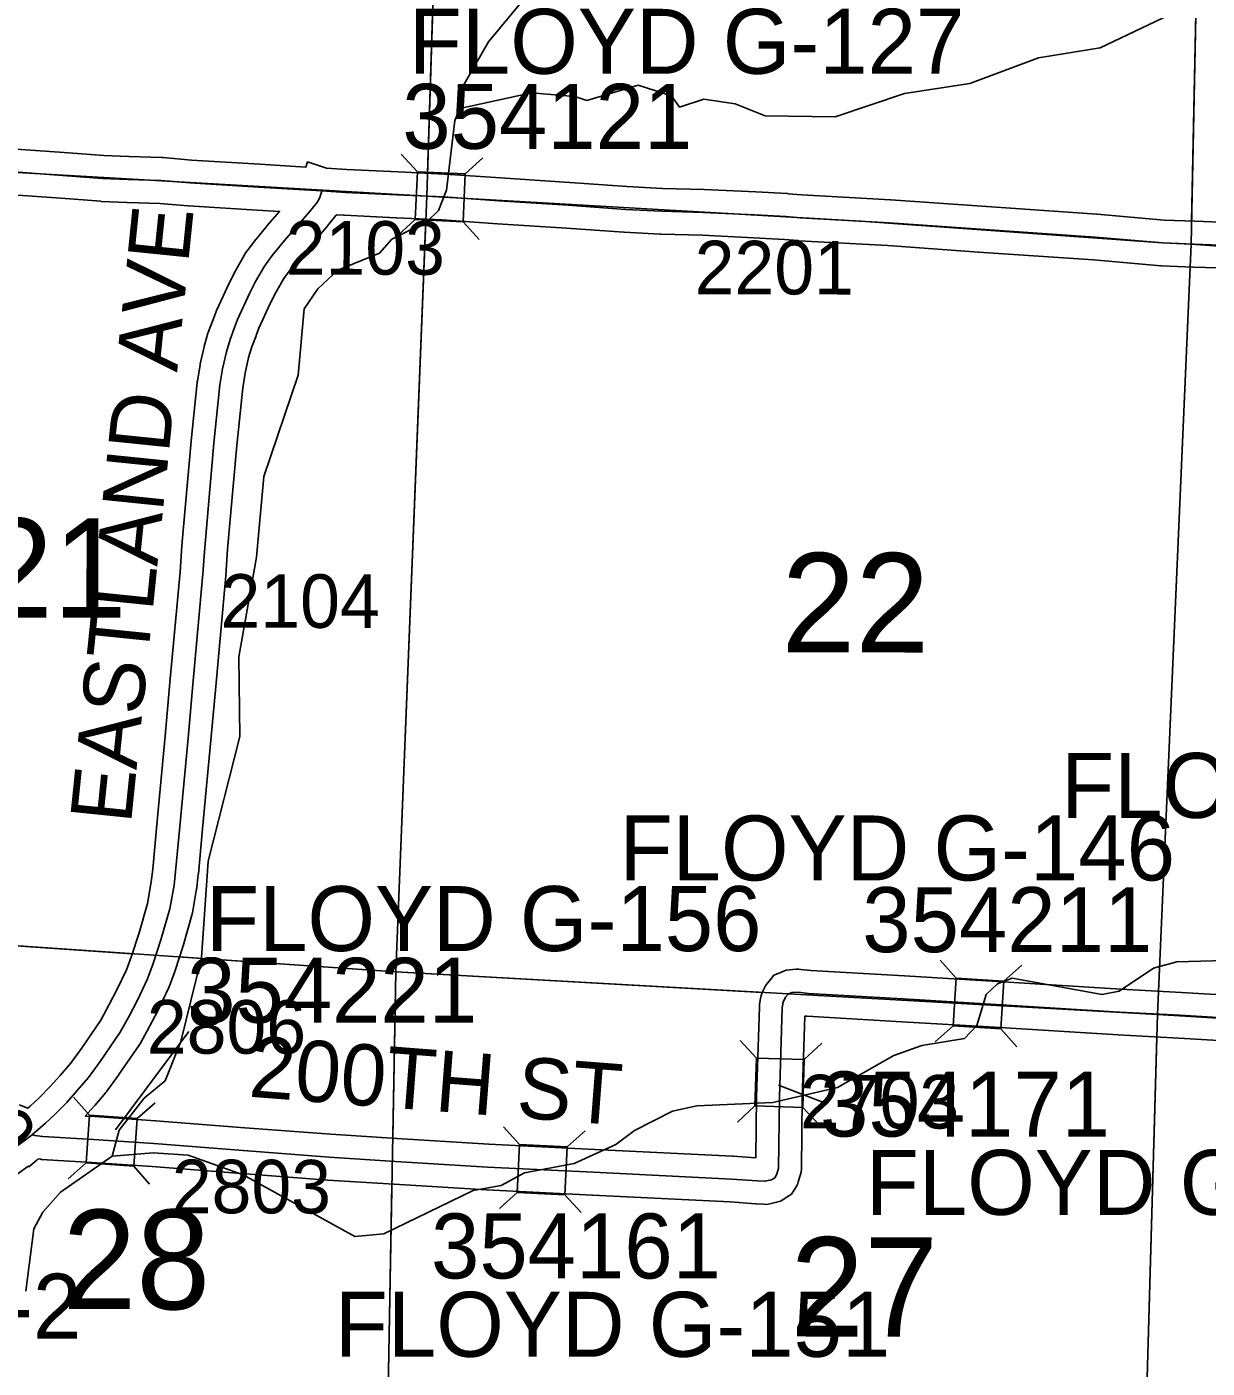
# Model space of a CAD drawing. Extents: x -157.2 to -99.3, y 12.2 to 46.2.
# Drawn here: x -138.204 to -136.661, y 30.339 to 32.094 of the extents above; entities that cross this region are included whole.
import ezdxf

# ---------------------------------------------------------------- set-up
doc = ezdxf.new("R2010")
doc.units = 0
for name, color, linetype in [('tdCoHydroRiver', 7, 'Continuous'), ('tdCoSecRdNmbr', 7, 'Continuous'), ('tdCoSecRdTxt', 7, 'Continuous'), ('tdCoSecRteBand', 7, 'Continuous'), ('tdCoSecRteCL', 7, 'Continuous'), ('tdCoSectLine', 7, 'Continuous'), ('tdCoSectLinePart', 7, 'Continuous'), ('tdCoSectNmbr', 7, 'Continuous'), ('tdCoStrucSec', 7, 'Continuous'), ('tdCoStrucSecCoName', 7, 'Continuous'), ('tdCoStrucSecFHWANum', 7, 'Continuous'), ('tdCoSurfBitum', 7, 'Continuous'), ('tdCoSurfGravel', 7, 'Continuous')]:
    doc.layers.add(name, color=color, linetype=linetype)

msp = doc.modelspace()

# ---------------------------------------------------------------- linework, layer by layer
at = {"layer": 'tdCoHydroRiver'}
for points in [[(-137.638, 31.9873), (-137.6356, 32.0141), (-137.6006, 32.0746), (-137.4989, 32.1978)], [(-137.638, 31.9873), (-137.5442, 32.0081), (-137.4876, 32.0031), (-137.4719, 31.9979), (-137.405, 32.0179), (-137.3613, 32.0039), (-137.3507, 31.9893), (-137.3188, 31.9994), (-137.2779, 31.9934), (-137.2389, 31.9779), (-137.1474, 31.9766), (-137.0565, 32.0069), (-136.9709, 32.02), (-136.8814, 32.0535), (-136.8005, 32.0668), (-136.6915, 32.1186)], [(-138.0928, 30.6166), (-138.0838, 30.651), (-138.051, 30.6926), (-138.0234, 30.7155), (-138.0029, 30.7669), (-137.9758, 30.8766), (-137.9671, 31.0027), (-137.9257, 31.1657), (-137.9272, 31.2699), (-137.9042, 31.4003), (-137.8946, 31.5058), (-137.8494, 31.6386), (-137.8419, 31.7253), (-137.8238, 31.7516), (-137.7977, 31.776), (-137.7434, 31.798), (-137.727, 31.8164), (-137.6805, 31.8402), (-137.6659, 31.854), (-137.6556, 31.8805), (-137.6448, 31.9718), (-137.638, 31.9873)], [(-138.0928, 30.6166), (-138.039, 30.6212), (-137.9933, 30.6182), (-137.9215, 30.5922), (-137.7756, 30.5118), (-137.7376, 30.5153), (-137.6206, 30.5717), (-137.5841, 30.5784), (-137.5536, 30.5948), (-137.4885, 30.607), (-137.4341, 30.6321), (-137.4098, 30.6503), (-137.3601, 30.6756), (-137.3283, 30.6825), (-137.2287, 30.6872), (-137.1444, 30.7067), (-137.0705, 30.7486), (-137.0338, 30.7616), (-136.9783, 30.7709), (-136.9619, 30.7878), (-136.9496, 30.8285), (-136.935, 30.8422), (-136.9158, 30.8495), (-136.7981, 30.8284), (-136.7759, 30.8325), (-136.7307, 30.8626), (-136.7005, 30.8711), (-136.5899, 30.874)], [(-138.2057, 30.4401), (-138.1952, 30.5219), (-138.1835, 30.5436), (-138.1606, 30.5697), (-138.0928, 30.6166)]]:
    msp.add_lwpolyline(points, dxfattribs=at)
at = {"layer": 'tdCoSecRteBand'}
for points in [[(-138.2306, 31.9352), (-138.1556, 31.9297), (-138.1556, 31.9297), (-138.1555, 31.9297), (-138.1037, 31.9258), (-138.0711, 31.9244), (-138.0279, 31.9232), (-138.0271, 31.9231), (-138.0263, 31.9231), (-137.9889, 31.9199), (-137.8995, 31.9145), (-137.8995, 31.9145), (-137.8995, 31.9145), (-137.8395, 31.9108), (-137.8372, 31.9175), (-137.8126, 31.9092), (-137.786, 31.9076), (-137.7189, 31.9044), (-137.6583, 31.9017), (-137.6579, 31.9017), (-137.6575, 31.9016), (-137.5849, 31.8965), (-137.4947, 31.8908), (-137.4946, 31.8908), (-137.4944, 31.8908), (-137.4198, 31.8854), (-137.3731, 31.8829), (-137.319, 31.8815), (-137.3187, 31.8815), (-137.3184, 31.8815), (-137.251, 31.8783), (-137.2509, 31.8782), (-137.2508, 31.8782), (-137.2099, 31.876), (-137.2093, 31.876), (-137.2087, 31.8759), (-137.1908, 31.8743), (-137.0747, 31.8679), (-137.0745, 31.8679), (-137.0743, 31.8679), (-136.9554, 31.8595), (-136.805, 31.8491), (-136.8048, 31.8491), (-136.8045, 31.8491), (-136.7169, 31.8415), (-136.6766, 31.8398), (-136.6439, 31.8388)], [(-138.2146, 30.6839), (-138.2032, 30.6796), (-138.2, 30.6823), (-138.1885, 30.6931), (-138.1741, 30.7078), (-138.161, 30.7223), (-138.1475, 30.7381), (-138.1331, 30.7578), (-138.1078, 30.7947), (-138.0966, 30.815), (-138.0866, 30.8342), (-138.0741, 30.8604), (-138.0674, 30.8785), (-138.0577, 30.9088), (-138.0466, 30.9472), (-138.0416, 30.9758), (-138.0398, 30.9921), (-138.0344, 31.0507), (-138.0344, 31.0508), (-138.0344, 31.0509), (-138.0233, 31.1664), (-138.0172, 31.2366), (-138.0172, 31.2366), (-138.0172, 31.2366), (-138.0041, 31.3811), (-138.0017, 31.4154), (-138.0016, 31.4156), (-138.0016, 31.4159), (-137.9895, 31.5522), (-137.9895, 31.5525), (-137.9895, 31.5527), (-137.9816, 31.6291), (-137.9815, 31.63), (-137.9814, 31.631), (-137.9779, 31.6517), (-137.9778, 31.6524), (-137.9776, 31.6532), (-137.9727, 31.6756), (-137.9725, 31.6767), (-137.9721, 31.6777), (-137.9675, 31.6935), (-137.9672, 31.6945), (-137.9668, 31.6955), (-137.9609, 31.7113), (-137.957, 31.7218), (-137.9565, 31.723), (-137.956, 31.7241), (-137.9397, 31.7589), (-137.9396, 31.7592), (-137.9394, 31.7596), (-137.932, 31.7743), (-137.9316, 31.7751), (-137.9312, 31.7759), (-137.9196, 31.7961), (-137.9188, 31.7975), (-137.9178, 31.7989), (-137.9077, 31.8127), (-137.9072, 31.8133), (-137.9067, 31.8139), (-137.8907, 31.8336), (-137.8904, 31.834), (-137.89, 31.8344), (-137.8739, 31.8528), (-137.9031, 31.8546), (-137.9929, 31.86), (-137.9932, 31.86), (-137.9936, 31.8601), (-138.0305, 31.8632), (-138.073, 31.8644), (-138.0733, 31.8644), (-138.0735, 31.8644), (-138.1068, 31.8659), (-138.1073, 31.8659), (-138.1077, 31.866), (-138.16, 31.8699), (-138.2348, 31.8753)], [(-136.647, 31.7789), (-136.6785, 31.7798), (-136.6787, 31.7798), (-136.6789, 31.7798), (-136.7201, 31.7816), (-136.7207, 31.7816), (-136.7214, 31.7817), (-136.8094, 31.7893), (-136.9596, 31.7996), (-136.9596, 31.7996), (-136.9596, 31.7996), (-137.0783, 31.808), (-137.1947, 31.8144), (-137.1953, 31.8144), (-137.1958, 31.8145), (-137.2137, 31.8161), (-137.254, 31.8183), (-137.3209, 31.8215), (-137.3751, 31.823), (-137.3755, 31.823), (-137.3759, 31.823), (-137.4232, 31.8255), (-137.4235, 31.8255), (-137.4238, 31.8255), (-137.4986, 31.8309), (-137.5888, 31.8366), (-137.5889, 31.8366), (-137.589, 31.8366), (-137.6614, 31.8418), (-137.7216, 31.8445), (-137.7217, 31.8445), (-137.7217, 31.8445), (-137.789, 31.8477), (-137.7892, 31.8477), (-137.7894, 31.8477), (-137.7903, 31.8477), (-137.7996, 31.8483), (-137.8004, 31.8473), (-137.811, 31.8337), (-137.8115, 31.833), (-137.8121, 31.8324), (-137.8445, 31.7954), (-137.8597, 31.7766), (-137.8684, 31.7648), (-137.8787, 31.7468), (-137.8856, 31.7331), (-137.9011, 31.6998), (-137.9047, 31.6903), (-137.9047, 31.6903), (-137.9047, 31.6902), (-137.9102, 31.6754), (-137.9143, 31.6617), (-137.9188, 31.6411), (-137.922, 31.622), (-137.9298, 31.5467), (-137.9418, 31.4108), (-137.9443, 31.3766), (-137.9443, 31.3763), (-137.9443, 31.376), (-137.9574, 31.2313), (-137.9636, 31.161), (-137.9636, 31.1609), (-137.9636, 31.1608), (-137.9747, 31.0452), (-137.9801, 30.9863), (-137.9801, 30.986), (-137.9802, 30.9857), (-137.9821, 30.9682), (-137.9822, 30.9673), (-137.9824, 30.9664), (-137.9878, 30.9353), (-137.9881, 30.9337), (-137.9885, 30.9322), (-138.0001, 30.8918), (-138.0003, 30.8913), (-138.0004, 30.8908), (-138.0105, 30.8595), (-138.0107, 30.8589), (-138.0109, 30.8583), (-138.0183, 30.8383), (-138.0188, 30.837), (-138.0194, 30.8358), (-138.0327, 30.8079), (-138.0329, 30.8075), (-138.0331, 30.8071), (-138.0435, 30.7871), (-138.0437, 30.7868), (-138.0439, 30.7864), (-138.0559, 30.7645), (-138.0567, 30.7632), (-138.0575, 30.762), (-138.0839, 30.7235), (-138.0841, 30.7231), (-138.0844, 30.7228), (-138.0997, 30.7018), (-138.1003, 30.7009), (-138.1011, 30.7), (-138.1156, 30.683), (-138.1159, 30.6827), (-138.1162, 30.6824), (-138.128, 30.6693), (-138.1155, 30.6686), (-138.1154, 30.6686), (-138.1153, 30.6686), (-138.0361, 30.6631), (-138.036, 30.6631), (-138.0358, 30.6631), (-137.9192, 30.654), (-137.807, 30.6454), (-137.7204, 30.64), (-137.6002, 30.6326), (-137.4616, 30.6257), (-137.2813, 30.6168), (-137.281, 30.6168), (-137.2806, 30.6168), (-137.2512, 30.6146)], [(-137.2512, 30.6146), (-137.2502, 30.6943), (-137.2502, 30.6945), (-137.2501, 30.6948), (-137.2464, 30.8117), (-137.2464, 30.8137), (-137.2461, 30.8157), (-137.2448, 30.8231), (-137.2442, 30.8271), (-137.2425, 30.8307), (-137.2395, 30.8371), (-137.2379, 30.8407), (-137.2354, 30.8436), (-137.232, 30.8478), (-137.2273, 30.8535), (-137.2205, 30.8564), (-137.2158, 30.8584), (-137.2114, 30.8602), (-137.2068, 30.8606), (-137.1984, 30.8614), (-137.1952, 30.8616), (-137.192, 30.8612), (-137.1792, 30.8596), (-137.0567, 30.8525), (-137.0566, 30.8525), (-137.0566, 30.8525), (-136.9348, 30.8454), (-136.9347, 30.8454), (-136.9347, 30.8454), (-136.7736, 30.8353), (-136.6943, 30.8311), (-136.6942, 30.8311), (-136.6941, 30.8311), (-136.5602, 30.8229)], [(-136.5638, 30.7631), (-136.6976, 30.7712), (-136.7769, 30.7754), (-136.777, 30.7754), (-136.7772, 30.7754), (-136.9384, 30.7855), (-137.0601, 30.7926), (-137.1837, 30.7998), (-137.1847, 30.7999), (-137.1857, 30.8), (-137.1868, 30.8001), (-137.1902, 30.6932), (-137.1914, 30.6003), (-137.1915, 30.5957), (-137.1929, 30.5914), (-137.1956, 30.583), (-137.1966, 30.5798), (-137.1984, 30.5768), (-137.2006, 30.5731), (-137.2042, 30.5672), (-137.21, 30.5634), (-137.2142, 30.5607), (-137.2187, 30.5578), (-137.2238, 30.5566), (-137.2325, 30.5546), (-137.2365, 30.5537), (-137.2407, 30.5539), (-137.2505, 30.5544), (-137.2509, 30.5544), (-137.2512, 30.5545), (-137.2846, 30.5569), (-137.4645, 30.5658), (-137.4646, 30.5658), (-137.4646, 30.5658), (-137.6034, 30.5727), (-137.6036, 30.5727), (-137.6038, 30.5727), (-137.7241, 30.5801), (-137.7241, 30.5801), (-137.7241, 30.5801), (-137.8109, 30.5855), (-137.8111, 30.5855), (-137.8114, 30.5855), (-137.9238, 30.5942), (-137.9238, 30.5942), (-137.9239, 30.5942), (-138.0404, 30.6033), (-138.1192, 30.6087), (-138.1852, 30.6126), (-138.1861, 30.6127), (-138.187, 30.6128), (-138.1894, 30.6131), (-138.1907, 30.612), (-138.1913, 30.6115), (-138.1913, 30.6115), (-138.2019, 30.603), (-138.2024, 30.6036), (-138.2043, 30.6022), (-138.2287, 30.5847)]]:
    msp.add_lwpolyline(points, dxfattribs=at)
at = {"layer": 'tdCoSecRteCL'}
for points in [[(-138.6776, 31.9304), (-138.6576, 31.9287), (-138.6007, 31.9272), (-138.5738, 31.926), (-138.5427, 31.9235), (-138.5035, 31.9225), (-138.4747, 31.9208), (-138.4229, 31.9166), (-138.3792, 31.9131), (-138.3351, 31.9112), (-138.3062, 31.9094), (-138.2722, 31.908), (-138.2327, 31.9053), (-138.1578, 31.8998), (-138.1055, 31.8959), (-138.0722, 31.8944), (-138.0288, 31.8932), (-137.9911, 31.89), (-137.9013, 31.8845), (-137.8184, 31.8795)], [(-138.1973, 30.6452), (-138.1932, 30.6485), (-138.1799, 30.6601), (-138.1675, 30.6717), (-138.1523, 30.6872), (-138.1384, 30.7025), (-138.1239, 30.7195), (-138.1086, 30.7405), (-138.0822, 30.7789), (-138.0701, 30.8009), (-138.0598, 30.8209), (-138.0465, 30.8487), (-138.0391, 30.8687), (-138.029, 30.9), (-138.0174, 30.9405), (-138.0119, 30.9715), (-138.01, 30.9891), (-138.0045, 31.048), (-137.9934, 31.1637), (-137.9873, 31.2339), (-137.9742, 31.3787), (-137.9717, 31.4132), (-137.9597, 31.5496), (-137.9518, 31.626), (-137.9483, 31.6468), (-137.9434, 31.6692), (-137.9387, 31.685), (-137.9328, 31.7008), (-137.9288, 31.7114), (-137.9126, 31.7461), (-137.9052, 31.7609), (-137.8936, 31.7812), (-137.8835, 31.795), (-137.8674, 31.8147), (-137.8346, 31.8522), (-137.824, 31.8657), (-137.8208, 31.8724), (-137.8184, 31.8795)], [(-137.8184, 31.8795), (-137.7876, 31.8776), (-137.7203, 31.8744), (-137.6596, 31.8717), (-137.5869, 31.8665), (-137.4966, 31.8609), (-137.4216, 31.8554), (-137.3743, 31.853), (-137.3198, 31.8515), (-137.2525, 31.8483), (-137.2115, 31.8461), (-137.193, 31.8443), (-137.0764, 31.8379), (-136.9575, 31.8295), (-136.8071, 31.8192), (-136.7188, 31.8115), (-136.6776, 31.8098), (-136.6448, 31.8088)], [(-138.1973, 30.6452), (-138.1938, 30.6438), (-138.1834, 30.6426), (-138.1173, 30.6386), (-138.0382, 30.6332), (-137.9215, 30.6241), (-137.8091, 30.6154), (-137.7223, 30.61), (-137.6019, 30.6026), (-137.4631, 30.5957), (-137.2828, 30.5868), (-137.249, 30.5844), (-137.2392, 30.5839), (-137.2305, 30.5859), (-137.2263, 30.5886), (-137.2241, 30.5923), (-137.2214, 30.6006), (-137.2202, 30.6939), (-137.2165, 30.8108), (-137.2152, 30.8182), (-137.2123, 30.8246), (-137.2088, 30.8288), (-137.2041, 30.8307), (-137.1957, 30.8315), (-137.1819, 30.8297), (-137.0584, 30.8226), (-136.9366, 30.8154), (-136.7753, 30.8053), (-136.6959, 30.8011), (-136.562, 30.793)], [(-138.2218, 30.6266), (-138.2095, 30.6354), (-138.1976, 30.6449), (-138.1973, 30.6452)]]:
    msp.add_lwpolyline(points, dxfattribs=at)
at = {"layer": 'tdCoSectLine'}
for points in [[(-137.6814, 31.8727), (-137.6496, 32.8722)], [(-136.6818, 31.81), (-136.6612, 32.8116)], [(-138.6779, 31.9304), (-137.6814, 31.8727)], [(-137.7219, 30.8578), (-137.6814, 31.8727)], [(-137.6814, 31.8727), (-137.1136, 31.8399), (-136.7192, 31.8115), (-136.6818, 31.81)], [(-136.7257, 30.8021), (-136.6818, 31.81)], [(-136.6818, 31.81), (-135.9428, 31.7571), (-135.6946, 31.7439)], [(-138.7159, 30.9263), (-137.7219, 30.8578)], [(-137.74, 29.8608), (-137.7219, 30.8578)], [(-137.7219, 30.8578), (-136.7257, 30.8021)], [(-136.7541, 29.8047), (-136.7257, 30.8021)], [(-136.7257, 30.8021), (-135.7251, 30.7413)]]:
    msp.add_lwpolyline(points, dxfattribs=at)
at = {"layer": 'tdCoSectLinePart'}
for points in [[(-137.6804, 31.9027), (-137.6506, 32.8426)], [(-136.6811, 31.8401), (-136.6618, 32.7819)], [(-137.7219, 30.8578), (-137.6825, 31.8428)], [(-136.7244, 30.8322), (-136.6831, 31.7802)], [(-138.6859, 30.9242), (-138.0673, 30.8816)], [(-138.0055, 30.8774), (-137.7219, 30.8578)], [(-137.7258, 30.6403), (-137.7219, 30.8578)], [(-137.7219, 30.8578), (-137.2426, 30.831)], [(-136.7532, 29.8347), (-136.7265, 30.7729)], [(-137.7394, 29.8907), (-137.7269, 30.5803)]]:
    msp.add_lwpolyline(points, dxfattribs=at)
at = {"layer": 'tdCoStrucSec'}
for p, q in [((-137.6936, 31.9045), (-137.7147, 31.9276)), ((-137.6311, 31.9018), (-137.608, 31.9229)), ((-137.6964, 31.842), (-137.7195, 31.8209)), ((-137.6339, 31.8392), (-137.6127, 31.8161)), ((-136.9891, 30.8497), (-137.0099, 30.8731)), ((-136.9266, 30.8459), (-136.9032, 30.8666)), ((-136.9929, 30.7872), (-137.0164, 30.7665)), ((-136.9305, 30.7834), (-136.9097, 30.76)), ((-137.2502, 30.7451), (-137.2717, 30.7679)), ((-137.1877, 30.7431), (-137.1648, 30.7645)), ((-138.1226, 30.6703), (-138.1432, 30.6939)), ((-138.0601, 30.6661), (-138.0366, 30.6866)), ((-137.2522, 30.6825), (-137.275, 30.6611)), ((-137.1896, 30.6805), (-137.1682, 30.6577)), ((-137.5601, 30.6319), (-137.5811, 30.6551)), ((-137.4976, 30.6288), (-137.4744, 30.6498)), ((-138.1269, 30.6079), (-138.1505, 30.5873)), ((-138.0644, 30.6036), (-138.0439, 30.58)), ((-137.5632, 30.5693), (-137.5864, 30.5483)), ((-137.5006, 30.5663), (-137.4796, 30.5431))]:
    msp.add_line(p, q, dxfattribs=at)
for points in [[(-137.6936, 31.9045), (-137.6311, 31.9018), (-137.6339, 31.8392), (-137.6964, 31.842)], [(-136.9891, 30.8497), (-136.9266, 30.8459), (-136.9305, 30.7834), (-136.9929, 30.7872)], [(-137.2522, 30.6825), (-137.2502, 30.7451), (-137.1877, 30.7431), (-137.1896, 30.6805)], [(-138.1226, 30.6703), (-138.0601, 30.6661), (-138.0644, 30.6036), (-138.1269, 30.6079)], [(-137.5601, 30.6319), (-137.4976, 30.6288), (-137.5006, 30.5663), (-137.5632, 30.5693)]]:
    msp.add_lwpolyline(points, close=True, dxfattribs=at)
at = {"layer": 'tdCoStrucSecFHWANum'}
for p, q in [((-137.9927, 30.78), (-138.0886, 30.6514)), ((-137.1648, 30.688), (-137.2215, 30.7098))]:
    msp.add_line(p, q, dxfattribs=at)
at = {"layer": 'tdCoSurfBitum'}
msp.add_lwpolyline([(-138.2218, 30.6266), (-138.2095, 30.6354), (-138.1976, 30.6449)], dxfattribs=at)
at = {"layer": 'tdCoSurfGravel'}
for points in [[(-138.6776, 31.9304), (-138.6576, 31.9287), (-138.6007, 31.9272), (-138.5738, 31.926), (-138.5427, 31.9235), (-138.5035, 31.9225), (-138.4747, 31.9208), (-138.4229, 31.9166), (-138.3792, 31.9131), (-138.3351, 31.9112), (-138.3062, 31.9094), (-138.2722, 31.908), (-138.2327, 31.9053), (-138.1578, 31.8998), (-138.1055, 31.8959), (-138.0722, 31.8944), (-138.0288, 31.8932), (-137.9911, 31.89), (-137.9013, 31.8845), (-137.8184, 31.8795)], [(-138.1976, 30.6449), (-138.1973, 30.6452), (-138.1932, 30.6485), (-138.1799, 30.6601), (-138.1675, 30.6717), (-138.1523, 30.6872), (-138.1384, 30.7025), (-138.1239, 30.7195), (-138.1086, 30.7405), (-138.0822, 30.7789), (-138.0701, 30.8009), (-138.0598, 30.8209), (-138.0465, 30.8487), (-138.0391, 30.8687), (-138.029, 30.9), (-138.0174, 30.9405), (-138.0119, 30.9715), (-138.01, 30.9891), (-138.0045, 31.048), (-137.9934, 31.1637), (-137.9873, 31.2339), (-137.9742, 31.3787), (-137.9717, 31.4132), (-137.9597, 31.5496), (-137.9518, 31.626), (-137.9483, 31.6468), (-137.9434, 31.6692), (-137.9387, 31.685), (-137.9328, 31.7008), (-137.9288, 31.7114), (-137.9126, 31.7461), (-137.9052, 31.7609), (-137.8936, 31.7812), (-137.8835, 31.795), (-137.8674, 31.8147), (-137.8346, 31.8522), (-137.824, 31.8657), (-137.8208, 31.8724), (-137.8184, 31.8795)], [(-137.8184, 31.8795), (-137.7876, 31.8776), (-137.7203, 31.8744), (-137.6596, 31.8717), (-137.5869, 31.8665), (-137.4966, 31.8609), (-137.4216, 31.8554), (-137.3743, 31.853), (-137.3198, 31.8515), (-137.2525, 31.8483), (-137.2115, 31.8461), (-137.193, 31.8443), (-137.0764, 31.8379), (-136.9575, 31.8295), (-136.8071, 31.8192), (-136.7188, 31.8115), (-136.6776, 31.8098), (-136.6448, 31.8088)], [(-138.1973, 30.6452), (-138.1938, 30.6438), (-138.1834, 30.6426), (-138.1173, 30.6386), (-138.0382, 30.6332), (-137.9215, 30.6241), (-137.8091, 30.6154), (-137.7223, 30.61), (-137.6019, 30.6026), (-137.4631, 30.5957), (-137.2828, 30.5868), (-137.249, 30.5844), (-137.2392, 30.5839), (-137.2305, 30.5859), (-137.2263, 30.5886), (-137.2241, 30.5923), (-137.2214, 30.6006), (-137.2202, 30.6939), (-137.2165, 30.8108), (-137.2152, 30.8182), (-137.2123, 30.8246), (-137.2088, 30.8288), (-137.2041, 30.8307), (-137.1957, 30.8315), (-137.1819, 30.8297), (-137.0584, 30.8226), (-136.9366, 30.8154), (-136.7753, 30.8053), (-136.6959, 30.8011), (-136.562, 30.793)]]:
    msp.add_lwpolyline(points, dxfattribs=at)

# ---------------------------------------------------------------- texts
at = {"layer": 'tdCoSecRdNmbr'}
for s, rotation, p in [('2103', 359.8951, (-137.8659, 31.7702)), ('2201', 359.8955, (-137.3311, 31.7444)), ('2104', 359.895, (-137.9512, 31.3082)), ('2810', 299.895, (-138.3526, 30.7895)), ('2806', 359.895, (-138.0475, 30.7511)), ('2703', 359.8956, (-137.1933, 30.6533)), ('2803', 359.895, (-138.0149, 30.5422))]:
    msp.add_text(s, height=0.07, rotation=rotation, dxfattribs=at).set_placement(p)
at = {"layer": 'tdCoSecRdTxt'}
for s, rotation, p in [('EASTLAND AVE', 84.1696, (-138.0683, 31.0504)), ('200TH ST', 355.5726, (-137.9153, 30.6947))]:
    msp.add_text(s, height=0.08, rotation=rotation, dxfattribs=at).set_placement(p)
at = {"layer": 'tdCoSectNmbr'}
for s, rotation, p in [('21', 359.8948, (-138.2669, 31.3214)), ('22', 359.8955, (-137.2175, 31.276)), ('28', 359.8949, (-138.158, 30.4168)), ('27', 359.8955, (-137.2061, 30.3809))]:
    msp.add_text(s, height=0.13, rotation=rotation, dxfattribs=at).set_placement(p)
at = {"layer": 'tdCoStrucSecCoName'}
for s, p in [('FLOYD G-127', (-137.7048, 32.0328)), ('FLOYD G-135-2', (-136.8517, 31.0593)), ('FLOYD G-146', (-137.4292, 30.9775)), ('FLOYD G-156', (-137.9701, 30.8851)), ('FLOYD G-149', (-137.1072, 30.54)), ('G-164-2', (-138.5502, 30.378)), ('FLOYD G-151', (-137.8016, 30.3543))]:
    msp.add_text(s, height=0.085, dxfattribs=at).set_placement(p)
at = {"layer": 'tdCoStrucSecFHWANum'}
for s, p in [('354121', (-137.7133, 31.9346)), ('354211', (-137.1118, 30.8837)), ('354221', (-137.9948, 30.7913)), ('354171', (-137.167, 30.6425)), ('354161', (-137.6758, 30.4568))]:
    msp.add_text(s, height=0.085, dxfattribs=at).set_placement(p)

doc.saveas('drawing.dxf')
